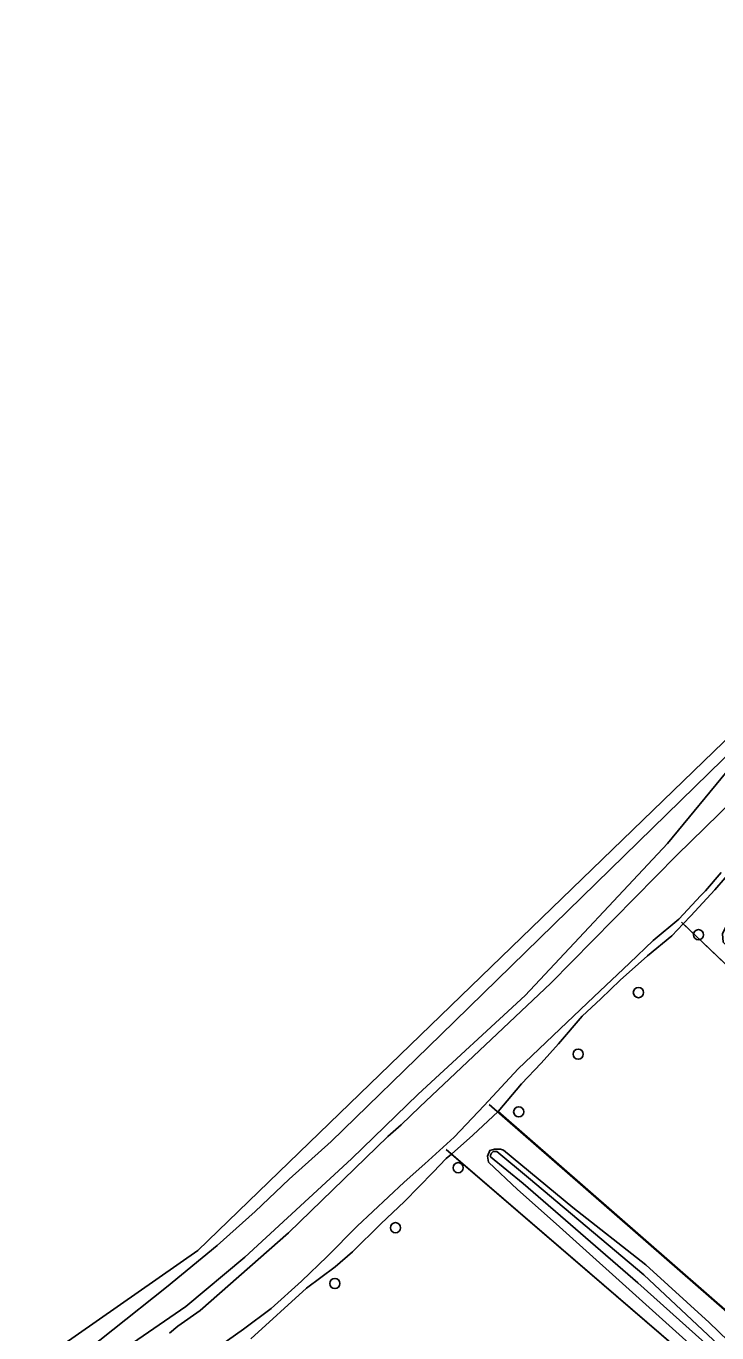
# Model space of a CAD drawing. Extents: x 159626 to 160723, y 388173 to 389416.
# Drawn here: x 160189.4 to 160255.9, y 389099.8 to 389225.5 of the extents above; entities that cross this region are included whole.
import ezdxf

# ---------------------------------------------------------------- set-up
doc = ezdxf.new("R2010")
doc.units = 0
for name, color, linetype in [('IMGEO_Boom', 7, 'Continuous'), ('IMGEO_Grasland_agrarisch', 7, 'Continuous'), ('IMGEO_Grasland_overig', 7, 'Continuous'), ('IMGEO_Hek', 7, 'Continuous'), ('IMGEO_Loofbos', 7, 'Continuous'), ('IMGEO_Oever', 7, 'Continuous'), ('IMGEO_Rijbaan_lokaal_halfverhard', 7, 'Continuous'), ('IMGEO_Waterloop', 7, 'Continuous')]:
    doc.layers.add(name, color=color, linetype=linetype)

msp = doc.modelspace()

# ---------------------------------------------------------------- linework, layer by layer
at = {"layer": 'IMGEO_Boom'}
for centre in [(160254.11, 389138.12), (160248.33, 389132.55), (160242.54, 389126.63), (160236.82, 389121.08), (160231, 389115.7), (160224.96, 389109.93), (160219.14, 389104.56)]:
    msp.add_circle(centre, 0.489, dxfattribs=at)
at = {"layer": 'IMGEO_Grasland_agrarisch'}
for points in [[(160294.77, 389099.06), (160252.65, 389139.17), (160251.55, 389138), (160249.2, 389136.1), (160246.59, 389133.75), (160244.7, 389131.95), (160242.92, 389130.27), (160240.64, 389127.62), (160238.97, 389125.76), (160237.09, 389123.77), (160234.85, 389121.1), (160302.81, 389061.72)], [(160282, 389072.55), (160230.36, 389117.01), (160229.85, 389116.6), (160228.59, 389115.26), (160225.83, 389112.45), (160223.55, 389110.3), (160220.82, 389107.6), (160219.17, 389106.18), (160216.41, 389104.11), (160211.04, 389099.24)]]:
    msp.add_lwpolyline(points, dxfattribs=at)
at = {"layer": 'IMGEO_Grasland_overig'}
for points in [[(160319.9, 389216.91), (160317.97, 389215.03), (160255.09, 389153.66), (160229.33, 389128.5), (160218.77, 389118.23), (160214.73, 389114.59), (160211.46, 389111.5), (160207.82, 389108.22), (160202.95, 389104.22), (160192.61, 389095.99), (160184.41, 389089.61), (160162.97, 389073.86), (160152.25, 389066.63), (160147.88, 389063.45), (160139.62, 389058.04), (160134.06, 389054.01), (160130.13, 389051.39), (160126.21, 389049.19), (160120.19, 389045.79), (160114.8, 389042.59), (160107.05, 389038.68), (160094.5, 389033.16), (160076.79, 389025.52), (160066.26, 389021.53)], [(160192.58, 389093.93), (160204.81, 389102.36), (160210.48, 389107.09), (160220.74, 389116.56), (160227.14, 389122.79), (160237.44, 389132.28), (160251.14, 389146.91), (160257.33, 389154.4)]]:
    msp.add_lwpolyline(points, dxfattribs=at)
at = {"layer": 'IMGEO_Hek'}
for points in [[(160252.48, 389139.32), (160294.77, 389099.06), (160318.67, 389076.05), (160327.51, 389067.28)], [(160302.81, 389061.72), (160233.97, 389121.79)], [(160229.83, 389117.45), (160282, 389072.55), (160298.89, 389057.92)]]:
    msp.add_lwpolyline(points, dxfattribs=at)
at = {"layer": 'IMGEO_Loofbos'}
msp.add_lwpolyline([(160252.65, 389139.17), (160294.77, 389099.06), (160318.67, 389076.05), (160327.51, 389067.28), (160328.14, 389067.8), (160325.23, 389070.56), (160296.22, 389098.8), (160272.26, 389121.97), (160256.49, 389137.39), (160256.43, 389138.2), (160256.75, 389138.89), (160257.45, 389139.15), (160258.55, 389138.74), (160274.02, 389124), (160305.74, 389092.05), (160329.45, 389069.05), (160332.64, 389071.97), (160263.46, 389139.14), (160259.83, 389142.66), (160257.68, 389144.76), (160255.68, 389142.44), (160253.36, 389139.93)], close=True, dxfattribs=at)
for points in [[(160302.81, 389061.72), (160234.85, 389121.1), (160232.42, 389118.82), (160230.36, 389117.01), (160282, 389072.55)], [(160258.31, 389094.2), (160240.41, 389110.3), (160236.71, 389113.62), (160233.92, 389116.23), (160233.83, 389116.81), (160234.03, 389117.35), (160234.49, 389117.5), (160235.07, 389117.5), (160235.37, 389117.4), (160242.02, 389111.87), (160249.03, 389106.37), (160255.12, 389100.8), (160262.53, 389093.65)]]:
    msp.add_lwpolyline(points, dxfattribs=at)
at = {"layer": 'IMGEO_Oever'}
for points in [[(160325.46, 389216.26), (160324.44, 389216.77), (160323.33, 389216.71), (160321.47, 389215.12), (160313.9, 389208.3), (160304.6, 389198.38), (160291.38, 389185.58), (160276.38, 389171.5), (160271.95, 389167.31), (160270.46, 389165.9), (160267.35, 389163.28), (160264.31, 389161.07), (160257.33, 389154.4), (160251.14, 389146.91), (160237.44, 389132.28), (160227.14, 389122.79), (160220.74, 389116.56), (160210.48, 389107.09), (160204.81, 389102.36), (160192.58, 389093.93)], [(160203.23, 389099.77), (160204.03, 389100.45), (160206.18, 389101.95), (160214.68, 389109.42), (160224.23, 389118.69), (160225.52, 389119.84), (160227.31, 389121.57), (160239.91, 389133.47), (160252.01, 389145.77), (160262.86, 389156.37), (160271.51, 389164.8), (160272.97, 389166.24), (160298.05, 389190.77), (160309.63, 389202.13), (160315.11, 389207.52), (160320.54, 389211.75), (160325.46, 389216.26)], [(160256.3, 389144.12), (160254.77, 389142.34), (160254.34, 389141.88), (160252.23, 389139.62), (160249.75, 389137.57), (160247.46, 389135.37), (160244.03, 389132.13), (160241.43, 389129.68), (160236.75, 389125.21), (160233.48, 389121.7), (160230.6, 389118.64), (160227.79, 389116.07), (160225.8, 389114.32), (160221.27, 389110.07), (160218.4, 389107.17), (160215.93, 389104.79), (160213.02, 389102.14), (160210.35, 389100.17), (160207.49, 389098.16)], [(160211.04, 389099.24), (160216.41, 389104.11), (160219.17, 389106.18), (160220.82, 389107.6), (160223.55, 389110.3), (160225.83, 389112.45), (160228.59, 389115.26), (160229.85, 389116.6), (160230.36, 389117.01), (160232.42, 389118.82), (160234.85, 389121.1), (160237.09, 389123.77), (160238.97, 389125.76), (160240.64, 389127.62), (160242.92, 389130.27), (160244.7, 389131.95), (160246.59, 389133.75), (160249.2, 389136.1), (160251.55, 389138), (160252.65, 389139.17), (160253.36, 389139.93), (160255.68, 389142.44), (160257.68, 389144.76)]]:
    msp.add_lwpolyline(points, dxfattribs=at)
for points in [[(160273.28, 389082.12), (160292.19, 389065.92), (160299.99, 389058.98), (160303.19, 389056.14), (160303.82, 389056.42), (160304.42, 389057.12), (160301.1, 389060.06), (160274.58, 389083.53), (160262.53, 389093.65), (160255.12, 389100.8), (160249.03, 389106.37), (160242.02, 389111.87), (160235.37, 389117.4), (160235.07, 389117.5), (160234.49, 389117.5), (160234.03, 389117.35), (160233.83, 389116.81), (160233.92, 389116.23), (160236.71, 389113.62), (160240.41, 389110.3), (160258.31, 389094.2), (160267.18, 389086.68)], [(160303.56, 389057.24), (160303.42, 389057.04), (160303.09, 389056.93), (160302.27, 389057.66), (160290.23, 389068.31), (160276.93, 389079.9), (160261.85, 389092.46), (160248.26, 389104.63), (160237.26, 389114.19), (160234.12, 389116.76), (160234.1, 389116.92), (160234.19, 389117.1), (160234.35, 389117.25), (160234.71, 389117.25), (160237.77, 389114.73), (160248.85, 389105.38), (160262.2, 389092.9), (160277.26, 389080.32), (160289.81, 389069.29), (160302.6, 389058.1)]]:
    msp.add_lwpolyline(points, close=True, dxfattribs=at)
at = {"layer": 'IMGEO_Rijbaan_lokaal_halfverhard'}
for points in [[(160425.77, 389383.66), (160378.41, 389310.49), (160354.95, 389266.19), (160336.03, 389236.29), (160310.02, 389208.42), (160205.95, 389107.72), (160110.7, 389041.22), (160031.6, 389011.31)], [(160066.26, 389021.53), (160076.79, 389025.52), (160094.5, 389033.16), (160107.05, 389038.68), (160114.8, 389042.59), (160120.19, 389045.79), (160126.21, 389049.19), (160130.13, 389051.39), (160134.06, 389054.01), (160139.62, 389058.04), (160147.88, 389063.45), (160152.25, 389066.63), (160162.97, 389073.86), (160184.41, 389089.61), (160192.61, 389095.99), (160202.95, 389104.22), (160207.82, 389108.22), (160211.46, 389111.5), (160214.73, 389114.59), (160218.77, 389118.23), (160229.33, 389128.5), (160255.09, 389153.66), (160317.97, 389215.03), (160319.9, 389216.91)]]:
    msp.add_lwpolyline(points, dxfattribs=at)
at = {"layer": 'IMGEO_Waterloop'}
for points in [[(160262.86, 389156.37), (160252.01, 389145.77), (160239.91, 389133.47), (160227.31, 389121.57), (160225.52, 389119.84), (160224.23, 389118.69), (160214.68, 389109.42), (160206.18, 389101.95), (160204.03, 389100.45), (160203.23, 389099.77)], [(160207.49, 389098.16), (160210.35, 389100.17), (160213.02, 389102.14), (160215.93, 389104.79), (160218.4, 389107.17), (160221.27, 389110.07), (160225.8, 389114.32), (160227.79, 389116.07), (160230.6, 389118.64), (160233.48, 389121.7), (160236.75, 389125.21), (160241.43, 389129.68), (160244.03, 389132.13), (160247.46, 389135.37), (160249.75, 389137.57), (160252.23, 389139.62), (160254.34, 389141.88), (160254.77, 389142.34), (160256.3, 389144.12)]]:
    msp.add_lwpolyline(points, dxfattribs=at)
msp.add_lwpolyline([(160303.09, 389056.93), (160303.42, 389057.04), (160303.56, 389057.24), (160302.6, 389058.1), (160289.81, 389069.29), (160277.26, 389080.32), (160262.2, 389092.9), (160248.85, 389105.38), (160237.77, 389114.73), (160234.71, 389117.25), (160234.35, 389117.25), (160234.19, 389117.1), (160234.1, 389116.92), (160234.12, 389116.76), (160237.26, 389114.19), (160248.26, 389104.63), (160261.85, 389092.46), (160276.93, 389079.9), (160290.23, 389068.31), (160302.27, 389057.66)], close=True, dxfattribs=at)

doc.saveas('drawing.dxf')
